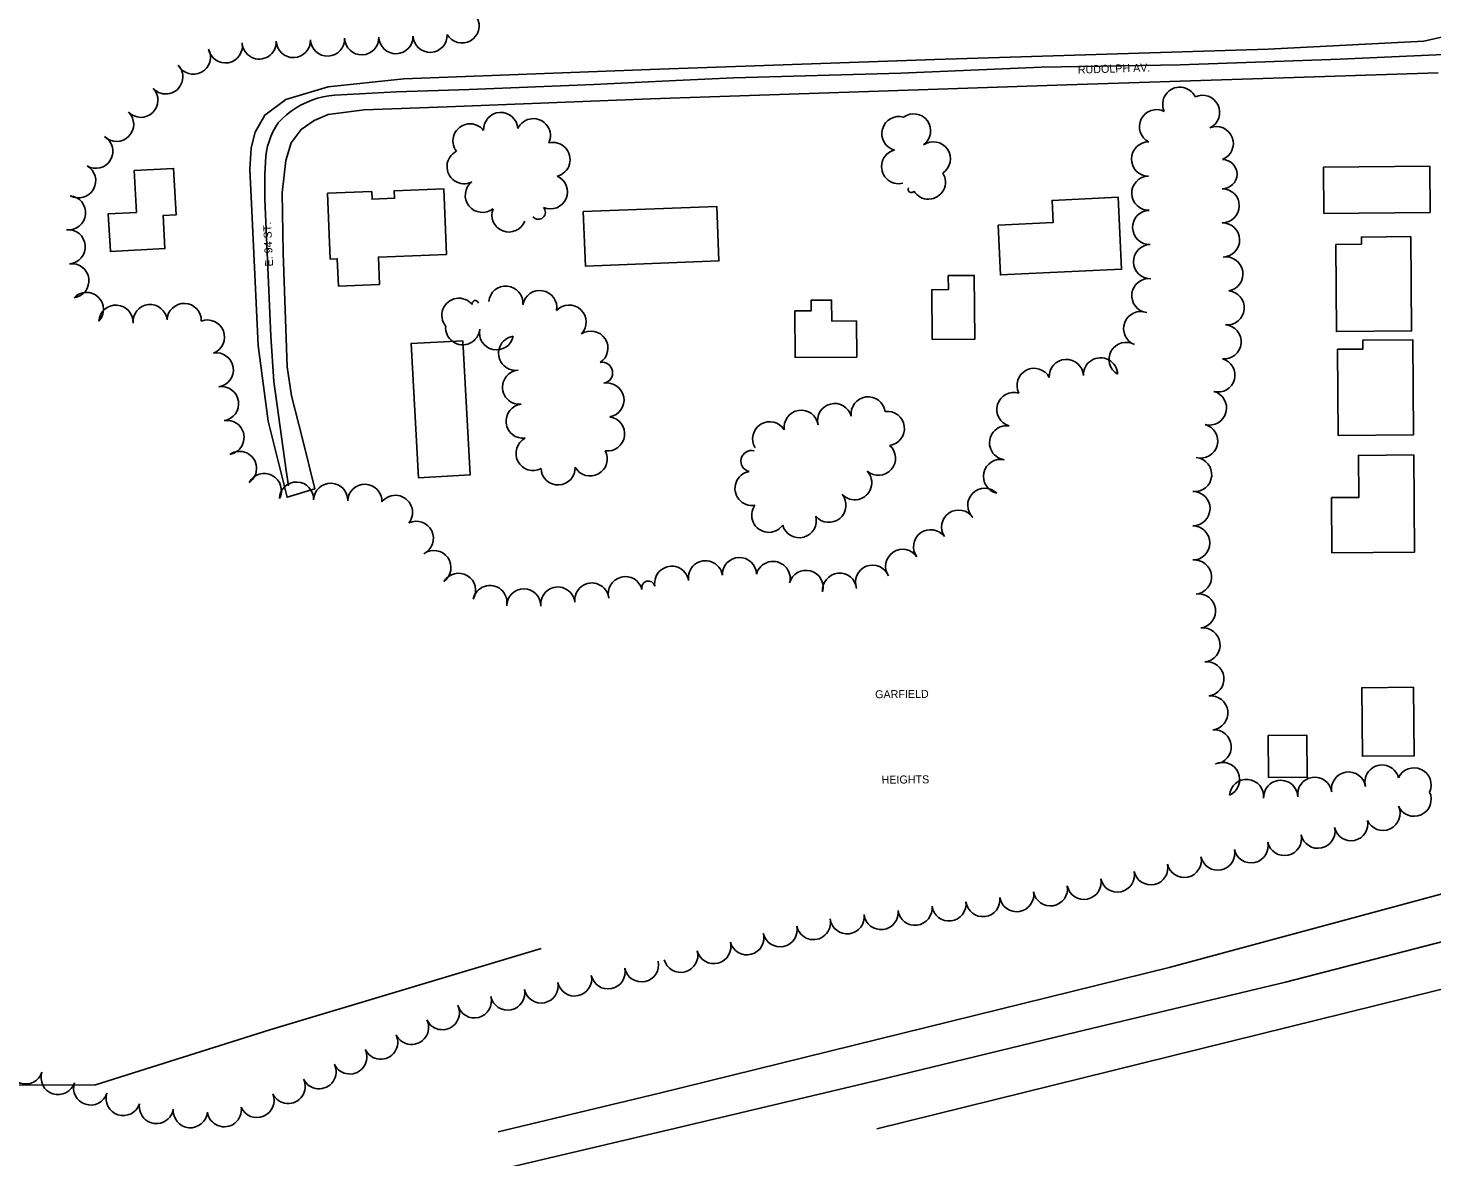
# Model space of a CAD drawing. Extents: x -2233 to 187241, y 4582 to 150524.
# Drawn here: x 106148 to 106969, y 57300 to 57960 of the extents above; entities that cross this region are included whole.
import ezdxf

# ---------------------------------------------------------------- set-up
doc = ezdxf.new("R2010")
doc.units = 0
for name, color, linetype in [('BLDG', 7, 'Continuous'), ('CITY-NAME', 7, 'Continuous'), ('GE_X_CL_2000', 7, 'Continuous'), ('INTERSTATE', 7, 'Continuous'), ('ROAD', 7, 'Continuous'), ('ROAD-NAME', 7, 'Continuous'), ('RW_X_Fee_RW', 7, 'Continuous'), ('TREES', 7, 'Continuous')]:
    doc.layers.add(name, color=color, linetype=linetype)

msp = doc.modelspace()

# ---------------------------------------------------------------- linework, layer by layer
at = {"layer": 'BLDG'}
for points in [[(106194.77, 57851.37), (106211.2, 57852.27), (106209.87, 57876.76), (106232.94, 57878.02), (106234.43, 57850.85), (106226.75, 57850.43), (106227.81, 57831.14), (106195.97, 57829.4)], [(106905.29, 57878.77), (106967.33, 57879.32), (106967.57, 57852.23), (106905.52, 57851.68)], [(106353.3, 57810.17), (106329.3, 57809.19), (106328.65, 57825.16), (106324.49, 57824.99), (106322.93, 57863.43), (106348.74, 57864.48), (106348.93, 57859.99), (106362.16, 57860.52), (106361.98, 57864.93), (106390.89, 57866.1), (106392.45, 57827.75), (106352.66, 57826.13)], [(106714.98, 57844.85), (106747.15, 57846.37), (106746.54, 57859.32), (106785.19, 57861.15), (106787.18, 57819.06), (106716.35, 57815.7)], [(106472.44, 57852.79), (106550.53, 57855.82), (106551.76, 57823.89), (106473.67, 57820.86)], [(106912.35, 57833.5), (106927.42, 57833.64), (106927.38, 57837.85), (106956.25, 57838.1), (106956.73, 57783), (106912.8, 57782.62)], [(106676.41, 57777.92), (106676.15, 57807.02), (106685.89, 57807.11), (106685.82, 57815.32), (106701.04, 57815.45), (106701.37, 57778.14)], [(106596.15, 57794.66), (106605.75, 57794.75), (106605.69, 57800.93), (106617.59, 57801.03), (106617.7, 57788.7), (106632.15, 57788.83), (106632.34, 57767.69), (106596.39, 57767.37)], [(106402.06, 57777.21), (106406.31, 57698.76), (106376.02, 57697.13), (106371.78, 57775.57)], [(106913.35, 57772.25), (106928.28, 57772.38), (106928.23, 57777.6), (106957.46, 57777.86), (106957.94, 57722.25), (106913.79, 57721.86)], [(106958.03, 57710.43), (106958.52, 57653.67), (106910.2, 57653.25), (106909.91, 57685.48), (106925.89, 57685.62), (106925.68, 57710.15)], [(106957.82, 57574.62), (106958.17, 57534.51), (106927.96, 57534.25), (106927.61, 57574.36)], [(106895.53, 57546.6), (106895.74, 57522.01), (106873.11, 57521.81), (106872.9, 57546.4)]]:
    msp.add_lwpolyline(points, close=True, dxfattribs=at)
at = {"layer": 'GE_X_CL_2000'}
for points in [[(106317.05, 57919.01), (106320.37, 57919.87), (106323.75, 57920.49), (106327.15, 57920.89), (106363.3, 57922.75), (106405.75, 57924.15), (106478.61, 57927.09), (106526.62, 57929.36), (106560.46, 57930.97), (106658.13, 57933.73), (106740.39, 57937.15), (106821.42, 57938.6), (106914.9, 57941.87), (106971.18, 57944.33), (107001.5, 57945.49)], [(106317.05, 57919.01), (106313.79, 57917.93), (106310.62, 57916.62), (106307.54, 57915.1), (106304.57, 57913.37), (106301.73, 57911.45), (106299.03, 57909.33), (106296.48, 57907.03), (106294.09, 57904.57), (106292.45, 57902.04), (106291, 57899.39), (106289.75, 57896.65), (106288.71, 57893.82), (106287.88, 57890.92), (106287.27, 57887.96), (106286.88, 57884.97), (106286.35, 57874.64), (106286.21, 57867.31), (106286.31, 57859.98), (106289.83, 57779.98), (106291.53, 57753.37), (106298.73, 57701.37), (106300.09, 57692.32)], [(107330, 57518.67), (107260.13, 57500.04), (107131.42, 57466.3), (107045.16, 57444.01), (106883, 57402.15), (106761.39, 57373.04), (106644.13, 57344.66), (106526.62, 57316.76), (106405, 57288.18), (106363.56, 57277.67), (106312.32, 57264.88), (106252.34, 57250), (106183.97, 57233.35), (106130.11, 57220.04), (106057.37, 57202.7), (105999.14, 57188.51), (105942.14, 57174.85), (105872.54, 57158.21), (105804.33, 57142.04), (105697.4, 57119.68)]]:
    msp.add_lwpolyline(points, dxfattribs=at)
at = {"layer": 'INTERSTATE'}
for points in [[(106517, 57337.21), (106815.08, 57410.83), (107062.7, 57477.57), (107404.16, 57568.92), (107529.8, 57603.36)], [(106644.04, 57316.51), (107159.81, 57443.98), (107534.18, 57534.23)], [(106422.72, 57314.58), (106517, 57337.21)]]:
    msp.add_lwpolyline(points, dxfattribs=at)
at = {"layer": 'ROAD'}
for points in [[(106971.19, 59398.96), (106971.9, 59387.59), (106974.68, 59154.2), (106978.12, 58882.39), (106982.23, 58497.46), (106991.01, 57977.54), (106989.93, 57970.29), (106987.11, 57964.18), (106982.47, 57958.48), (106976, 57955.07), (106963.82, 57952.33), (106872.79, 57947.8), (106677.99, 57941.78), (106511.5, 57935.89)], [(106511.66, 57918.78), (106392.84, 57914.03), (106344.34, 57912.25), (106323.21, 57909.54), (106315.06, 57906.06), (106307.58, 57900.76), (106301.76, 57893.04), (106298.61, 57882.61), (106296.43, 57863.79), (106296.91, 57828.62), (106299.31, 57761.99), (106301.84, 57745.06), (106308.27, 57719.91), (106315.55, 57690.7), (106299.3, 57685.68), (106288.26, 57730.25), (106282.46, 57774.44), (106278.62, 57853.22), (106277.5, 57877.48), (106278.2, 57890.01), (106280.54, 57899.18), (106286.2, 57909.18), (106298.5, 57918.22), (106323.27, 57925.76), (106367.47, 57930.45), (106511.5, 57935.89)], [(106511.66, 57918.78), (106755.2, 57926.84), (106972.27, 57933.84)]]:
    msp.add_lwpolyline(points, dxfattribs=at)
at = {"layer": 'RW_X_Fee_RW'}
for p, q in [((106447.86, 57421.82), (106289.11, 57374.38)), ((106289.11, 57374.38), (106187.32, 57342.22)), ((106187.32, 57342.22), (106082.07, 57341.76))]:
    msp.add_line(p, q, dxfattribs=at)
at = {"layer": 'TREES'}
for centre, radius, start, end in [((106401.56, 57961.32), 10, 209.75973, 29.75973), ((106342.91, 57954.42), 10, 181.95696, 1.95696), ((106362.9, 57955.07), 10, 181.76149, 1.76149), ((106382.89, 57955.86), 10, 182.80517, 2.80517), ((106244.5, 57943.08), 10, 208.17579, 28.17579), ((106263.15, 57949.65), 10, 190.64606, 10.64606), ((106282.96, 57951.94), 10, 182.54011, 2.54011), ((106302.95, 57952.81), 10, 182.41807, 2.41807), ((106322.93, 57953.65), 10, 182.41807, 2.41807), ((106228.36, 57931.56), 10, 222.83355, 42.83355), ((106213.8, 57917.84), 10, 223.798, 43.798), ((106821.19, 57915.55), 10, 25.23732, 205.23733), ((106834.53, 57910.78), 10, 295.42524, 115.42524), ((106199.59, 57903.78), 10, 225.57315, 45.57315), ((106424.19, 57900.76), 10, 3.35528, 183.35528), ((106443.23, 57897.11), 10, 334.90482, 154.90482), ((106657.01, 57898.37), 10, 74.51018, 254.51018), ((106665.56, 57899.92), 10, 306.02686, 126.02686), ((106807.59, 57902.39), 10, 62.90386, 242.90386), ((106406.27, 57894.09), 10, 37.48153, 217.48154), ((106842.52, 57892.46), 10, 291.7023, 111.70229), ((106187.45, 57888.06), 10, 239.09343, 59.09343), ((106454.75, 57883.17), 10, 284.26087, 104.26088), ((106677.08, 57883.57), 10, 304.3097, 124.3097), ((106802.93, 57883.48), 10, 89.42654, 269.42654), ((106402.78, 57879.05), 10, 116.37634, 296.37634), ((106656.85, 57879.05), 10, 104.56268, 284.56268), ((106846.15, 57874.66), 8.51, 269.54913, 89.54913), ((106177.41, 57870.76), 10, 240.66797, 60.66797), ((106453.23, 57864.31), 10, 246.52913, 66.52913), ((106674.22, 57870.03), 10, 211.85465, 31.85465), ((106803.09, 57863.49), 10, 91.46736, 271.46736), ((106413.45, 57862.27), 10, 128.55071, 308.55071), ((106664.21, 57865.65), 1.77, 149.39796, 329.39795), ((106846, 57856.15), 10, 269.54913, 89.54913), ((106171.45, 57852.1), 10, 263.89499, 83.89499), ((106428.99, 57850.8), 10, 158.58605, 338.58605), ((106446.15, 57852.39), 4.14, 221.55992, 41.55992), ((106803.6, 57843.49), 10, 91.46736, 271.46736), ((106171.28, 57832.2), 10, 275.09203, 95.09203), ((106846.21, 57836.15), 10, 271.61033, 91.61033), ((106804.11, 57823.51), 10, 91.46736, 271.46736), ((106848.15, 57816.29), 10, 279.56983, 99.56983), ((106173.44, 57812.32), 10, 277.34958, 97.34958), ((106427.18, 57799.23), 10, 354.83158, 174.83158), ((106803.13, 57803.59), 10, 82.89336, 262.89336), ((106181.98, 57795.52), 10, 316.52529, 136.52529), ((106239.11, 57789.06), 10, 358.02298, 178.02298), ((106399.75, 57792.09), 10, 39.17635, 219.17635), ((106409.34, 57798.85), 1.89, 13.45878, 193.45878), ((106447, 57796.64), 10, 350.30506, 170.30506), ((106848.92, 57796.47), 10, 264.85216, 84.85216), ((106199.22, 57788.06), 10, 356.6969, 176.6969), ((106219.16, 57788.44), 10, 5.4896, 185.4896), ((106464.12, 57788.09), 10, 316.62796, 136.62796), ((106798.35, 57784.31), 10, 69.25991, 249.25991), ((106252.71, 57779.39), 10, 291.16614, 111.16614), ((106401.96, 57784.88), 10, 174.85813, 354.85813), ((106421.7, 57781.9), 10, 168.01617, 348.01617), ((106476.89, 57772.87), 10, 303.3875, 123.3875), ((106847.09, 57776.56), 10, 264.68735, 84.68735), ((106432.9, 57769.93), 10, 98.13486, 278.13486), ((106789.84, 57766.29), 10, 60.16499, 240.16499), ((106257.87, 57760.18), 10, 278.94094, 98.94094), ((106754.89, 57756.33), 10, 3.3645, 183.3645), ((106774.87, 57757.27), 10, 1.99241, 181.99241), ((106843.65, 57757.1), 9.83, 255.14052, 75.14052), ((106435.24, 57750.07), 10, 95.28892, 275.28892), ((106483.47, 57758.47), 6.15, 280.08481, 100.08481), ((106736.02, 57751.16), 10, 27.28085, 207.28085), ((106260.98, 57740.43), 10, 278.94094, 98.94094), ((106486.3, 57742.56), 10, 280.08481, 100.08481), ((106639.01, 57734.47), 10, 8.10034, 188.10034), ((106724.26, 57737), 10, 73.32424, 253.32424), ((106838.56, 57737.93), 10, 255.14051, 75.14051), ((106437.31, 57730.18), 10, 96.63339, 276.63339), ((106599.86, 57726.57), 10, 8.43057, 188.43057), ((106619.43, 57730.55), 10, 14.54836, 194.54836), ((106650.25, 57725.97), 10, 277.69356, 97.69356), ((106264.14, 57720.68), 10, 279.23442, 99.23443), ((106486.67, 57722.81), 10, 262.04138, 82.04138), ((106581.44, 57719.88), 10, 31.49902, 211.49902), ((106719.98, 57717.52), 10, 81.86723, 261.86723), ((106833.43, 57718.6), 10, 255.14051, 75.14051), ((106443.11, 57711.39), 10, 117.63584, 297.63584), ((106271.44, 57702.58), 10, 304.68547, 124.68548), ((106476.51, 57708.12), 10, 208.61859, 28.61859), ((106570.92, 57706.83), 6.26, 76.47198, 256.47198), ((106645.01, 57708.52), 10, 228.91221, 48.91221), ((106829.9, 57698.98), 10, 264.44853, 84.44853), ((106457.74, 57702.93), 10, 182.28944, 2.28944), ((106571.14, 57690.89), 10, 99.68774, 279.68774), ((106631.11, 57694.19), 10, 222.81996, 42.81996), ((106716.39, 57697.86), 10, 77.44324, 257.44324), ((106285.96, 57689.66), 10, 331.98532, 151.98532), ((106304.78, 57684.62), 10, 358.01504, 178.01504), ((106324.77, 57683.93), 10, 358.01521, 178.01521), ((106344.76, 57683.3), 10, 358.38136, 178.38136), ((106362.63, 57676.85), 10, 321.92769, 141.92769), ((106616.06, 57681.03), 10, 219.50547, 39.50547), ((106707.22, 57680.96), 10, 45.56008, 225.56008), ((106828.89, 57679.03), 10, 269.7498, 89.7498), ((106580.94, 57675.19), 10, 144.27521, 324.27521), ((106691.91, 57668.25), 10, 33.83978, 213.83978), ((106374.88, 57661.69), 10, 295.99319, 115.99319), ((106598.7, 57672.01), 10, 195.41523, 15.41523), ((106828.8, 57659.03), 10, 269.7498, 89.7498), ((106675.54, 57656.76), 10, 36.29551, 216.29551), ((106385.11, 57644.59), 10, 305.77659, 125.77659), ((106659.18, 57645.27), 10, 33.85181, 213.85181), ((106524.15, 57635.41), 10, 9.19658, 189.19658), ((106543.89, 57638.6), 10, 9.19658, 189.19658), ((106563.76, 57640.51), 10, 1.79643, 181.79643), ((106583.41, 57638.22), 10, 344.87413, 164.87413), ((106602.72, 57633), 10, 344.87619, 164.87619), ((106641.57, 57636.03), 10, 21.56262, 201.56262), ((106829.75, 57639.08), 10, 275.68945, 95.68945), ((106399.5, 57631.29), 10, 328.73184, 148.73184), ((106477.46, 57625.6), 10, 6.77401, 186.77401), ((106497.07, 57629.3), 10, 14.5541, 194.5541), ((106510.51, 57632.81), 3.9, 14.84801, 194.84801), ((106622.32, 57631.37), 10, 5.625, 185.625), ((106417.86, 57624.15), 10, 348.76111, 168.76111), ((106437.67, 57622.13), 10, 359.61777, 179.61777), ((106457.6, 57623.25), 10, 6.76829, 186.76829), ((106832.18, 57619.23), 10, 278.25974, 98.25974), ((106834.77, 57599.4), 10, 276.65802, 96.65802), ((106837.06, 57579.54), 10, 276.46663, 96.46663), ((106839.31, 57559.66), 10, 276.46663, 96.46663), ((106841.27, 57539.76), 10, 274.75301, 94.75301), ((106846.2, 57520.68), 10, 294.25938, 114.25938), ((106939.44, 57519.18), 10, 14.46369, 194.46369), ((106860.28, 57510.71), 10, 355.11288, 175.11288), ((106880.23, 57510.21), 10, 2.04909, 182.04909), ((106900.12, 57512.04), 10, 8.46898, 188.46898), ((106919.88, 57515.1), 10, 9.10057, 189.10057), ((106958.21, 57517.51), 10, 335.39701, 155.39701), ((106958.21, 57509.19), 10, 204.60442, 24.60442), ((106940.01, 57500.9), 10, 204.37428, 24.37428), ((106921.32, 57494.67), 9.81, 192.32401, 12.32401), ((106882.43, 57486.18), 10, 192.32401, 12.32401), ((106901.97, 57490.45), 10, 192.32401, 12.32401), ((106843.35, 57477.64), 10, 192.32401, 12.32401), ((106862.89, 57481.91), 10, 192.32401, 12.32401), ((106804.27, 57469.1), 10, 192.32401, 12.32401), ((106823.81, 57473.37), 10, 192.32401, 12.32401), ((106765.19, 57460.56), 10, 192.32401, 12.32401), ((106784.73, 57464.83), 10, 192.32401, 12.32401), ((106725.85, 57453.39), 10, 189.66814, 9.66814), ((106745.56, 57456.75), 10, 189.67261, 9.67261), ((106666.42, 57445.43), 10, 187.22563, 7.22563), ((106686.27, 57447.94), 10, 187.22563, 7.22563), ((106706.09, 57450.46), 9.98, 187.22563, 7.22563), ((106607.05, 57437.03), 10, 192.18129, 12.18129), ((106626.74, 57440.4), 10, 187.22563, 7.22563), ((106646.58, 57442.91), 10, 187.22563, 7.22563), ((106568.08, 57428.14), 9.98, 194.85496, 14.85496), ((106587.5, 57432.81), 10, 192.18711, 12.18711), ((106548.77, 57423.02), 10, 194.85496, 14.85496), ((106506.51, 57412.34), 10, 191.90356, 11.90356), ((106529.44, 57417.89), 10, 194.85496, 14.85496), ((106467.37, 57404.09), 10, 191.90356, 11.90356), ((106486.94, 57408.21), 10, 191.90356, 11.90356), ((106428.23, 57395.84), 10, 191.90356, 11.90356), ((106447.8, 57399.96), 10, 191.90356, 11.90356), ((106390.08, 57384.38), 10, 205.59723, 25.59723), ((106408.77, 57391.24), 10, 194.70533, 14.70533), ((106372.04, 57375.74), 10, 205.59723, 25.59723), ((106354.01, 57367.1), 10, 205.59723, 25.59723), ((106146.4, 57352.61), 10, 162.07749, 342.07749), ((106335.97, 57358.46), 10, 205.59723, 25.59723), ((106165.42, 57346.46), 10, 162.07749, 342.07749), ((106317.93, 57349.82), 10, 205.59723, 25.59723), ((106184.45, 57340.3), 10, 162.07749, 342.07749), ((106299.89, 57341.17), 10, 205.59723, 25.59723), ((106203.48, 57334.14), 10, 162.04699, 342.04699), ((106222.87, 57329.5), 10, 171.03255, 351.03255), ((106281.66, 57332.96), 10, 202.89291, 22.89291), ((106242.71, 57327.04), 10, 174.8108, 354.8108), ((106262.56, 57327.6), 10, 188.4475, 8.4475)]:
    msp.add_arc(centre, radius, start, end, dxfattribs=at)

# ---------------------------------------------------------------- texts
at = {"layer": 'CITY-NAME'}
for s, p in [('GARFIELD', (106643.13, 57568.17)), ('HEIGHTS', (106646.9, 57518.21))]:
    msp.add_text(s, height=4.68, rotation=0.5, dxfattribs=at).set_placement(p)
at = {"layer": 'ROAD-NAME'}
for s, rotation, p in [('RUDOLPH AV.', 1.77038, (106761.65, 57933.38)), ('E. 94 ST.', 92.66271, (106291.12, 57820.77))]:
    msp.add_text(s, height=4.68, rotation=rotation, dxfattribs=at).set_placement(p)

doc.saveas('drawing.dxf')
